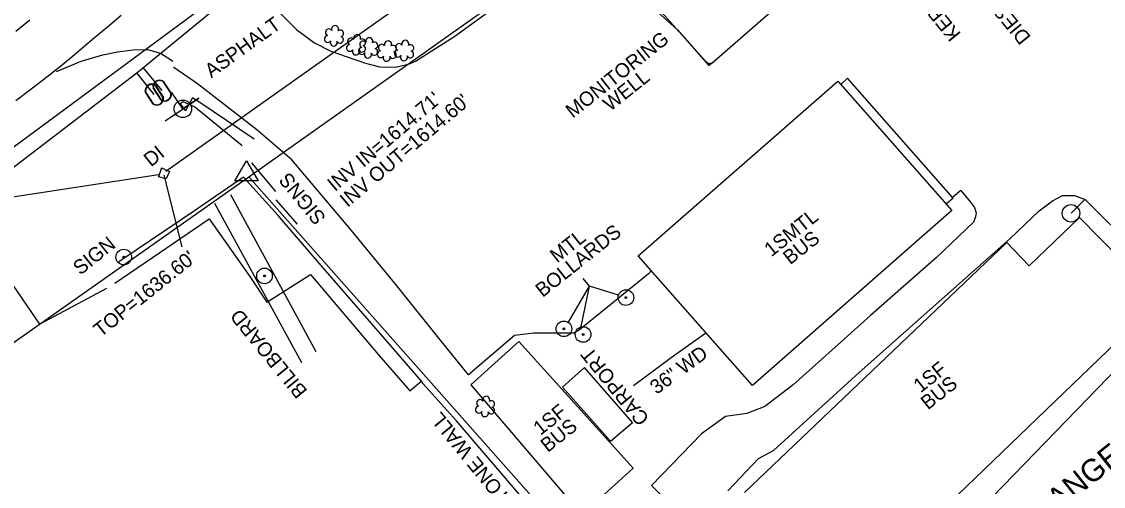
# Model space of a CAD drawing. Extents: x 472260 to 482161, y 489063 to 507124.
# Drawn here: x 473425.8 to 473728.1, y 505863.8 to 505993.7 of the extents above; entities that cross this region are included whole.
import ezdxf

# ---------------------------------------------------------------- set-up
doc = ezdxf.new("R2010")
doc.units = 0
for name, color, linetype in [('Exist Horizontal Alignment Point', 7, 'Continuous'), ('Exist Other Culture AG Tank Leader', 7, 'Continuous'), ('Exist Roads Change in Surface', 7, 'Continuous'), ('Exist Structure Minor Drop Inlet Cogo Elevation', 7, 'Continuous'), ('Exist Structure Minor Drop Inlet Cogo Number', 7, 'Continuous'), ('Exist Structure Minor Pipes CMP 30 Inch Cogo Point CELL', 7, 'Continuous'), ('Exist Structure Minor Pipes CMP 36 Inch Leader', 7, 'Continuous'), ('Exist Structure Minor Pipes CMP 48 Inch', 7, 'Continuous'), ('Exist Structure Minor Pipes CMP 66 Inch Cogo Point CELL', 7, 'Continuous'), ('Exist Utilities Water Meter CELL', 7, 'Continuous'), ('Prop Drainage Structure Box Number Symbol CELL', 7, 'Continuous'), ('Prop Drainage Structure Catch Basin Grate 840 03E CELL', 7, 'Continuous'), ('Prop Drainage Structure Drop Inlet Grate 2 Narrow Slots and Sag Grates 840 24 CELL', 7, 'Continuous'), ('Prop Drainage Structure Drop Inlet Grate 840 16 CELL', 7, 'Continuous'), ('Prop Drainage Structure Outlet Berm Ditch 850 10 CELL', 7, 'Continuous'), ('Prop Drainage Structure Outlet Berm Ditch 850 10 Label', 7, 'Continuous'), ('Prop Drainage Structure Pipe Plug CELL', 7, 'Continuous'), ('Prop Drainage Structure Pipe Plug Label', 7, 'Continuous'), ('Prop Drainage Structure Pipe RCP 15in Class III', 7, 'Continuous'), ('Prop Drainage Structure Pipe RCP 18in Class III Label', 7, 'Continuous'), ('Prop Drainage Structure Pipe RCP 30in Class III', 7, 'Continuous'), ('Prop Drainage Structure Pipe RCP 36in Class III Label', 7, 'Continuous'), ('Prop Drainage Structure Pipe RCP 42in Class III', 7, 'Continuous'), ('Prop Drainage Structure Pipe RCP 54in Class III', 7, 'Continuous'), ('Prop Drainage Structure Pipe RCP 72in Class III', 7, 'Continuous'), ('Prop Drainage Structure Pipe Side Drain 18in', 7, 'Continuous'), ('Prop Drainage Structure Pipe Stub Out CELL', 7, 'Continuous'), ('Prop Drainage Structure Pipe Welded Steel 72in Label', 7, 'Continuous'), ('Prop Drainage Structure Plot Symbol 20 Scale CELL', 7, 'Continuous'), ('Prop Earthen Structure Base Ditch Lateral Detail Label', 7, 'Continuous'), ('Prop Earthen Structure Ditch Flow Line', 7, 'Continuous'), ('Prop Erosion Rip Rap Class I', 7, 'Continuous'), ('Prop Erosion Rip Rap Pad at Outlet CELL', 7, 'Continuous'), ('Prop NEU Channel Block Detail Label', 7, 'Continuous'), ('Prop Roadway Culvert', 7, 'Continuous'), ('Prop SS Fill Line', 7, 'Continuous'), ('Scratch_Level_7', 7, 'Continuous')]:
    doc.layers.add(name, color=color, linetype=linetype)

msp = doc.modelspace()

# ---------------------------------------------------------------- linework, layer by layer
at = {"layer": 'Exist Horizontal Alignment Point'}
msp.add_lwpolyline([(473582.52, 506015.22), (473608.95, 505991.5), (473617.8, 505981.42), (473618.59, 505982.11)], dxfattribs=at)
at = {"layer": 'Exist Other Culture AG Tank Leader'}
msp.add_line((473466.04, 505951.88), (473657.92, 506087.86), dxfattribs=at)
at = {"layer": 'Exist Structure Minor Drop Inlet Cogo Elevation'}
for p, q in [((473489.27, 505950.31), (473671.42, 506079.35)), ((473216.6, 505758.57), (473489.27, 505950.31))]:
    msp.add_line(p, q, dxfattribs=at)
at = {"layer": 'Exist Structure Minor Drop Inlet Cogo Number'}
msp.add_line((473684.1, 505730.39), (473489.27, 505950.31), dxfattribs=at)
at = {"layer": 'Exist Structure Minor Pipes CMP 30 Inch Cogo Point CELL'}
msp.add_line((473488.59, 505951.08), (473488.59, 505951.08), dxfattribs=at)
msp.add_lwpolyline([(473485.34, 505949.19), (473488.59, 505954.82), (473491.84, 505949.19)], close=True, dxfattribs=at)
at = {"layer": 'Exist Structure Minor Pipes CMP 48 Inch'}
msp.add_line((473270.18, 505921.39), (473464.02, 505950.96), dxfattribs=at)
at = {"layer": 'Exist Structure Minor Pipes CMP 66 Inch Cogo Point CELL'}
for p, q in [((473462.86, 505973.31), (473457.97, 505979.43)), ((473465.07, 505974.42), (473459.77, 505980.91))]:
    msp.add_line(p, q, dxfattribs=at)
msp.add_lwpolyline([(473407.46, 505940.83), (473443.71, 505968.49), (473457.97, 505979.43), (473459.52, 505980.7), (473479.2, 505996.79), (473489.63, 506005), (473520.23, 506028.46), (473578.22, 506071.16), (473600.3, 506086.84), (473623.46, 506104.28), (473629.61, 506103.08), (473663.5, 506098.79), (473690.71, 506094.81), (473702.75, 506104.52), (473713.44, 506112.36), (473736.73, 506131.11), (473767.96, 506154.93), (473782.8, 506167.03), (473791.4, 506174.29), (473795.99, 506206.55), (473803.4, 506248.49)], dxfattribs=at)
at = {"layer": 'Exist Utilities Water Meter CELL'}
msp.add_line((473298.92, 505866.47), (473634.21, 506114.54), dxfattribs=at)
at = {"layer": 'Prop Drainage Structure Box Number Symbol CELL'}
msp.add_line((473686.08, 505944.39), (473684.17, 505942.66), dxfattribs=at)
msp.add_lwpolyline([(473686.08, 505944.39), (473656.61, 505977.89), (473654.68, 505976.14)], dxfattribs=at)
at = {"layer": 'Prop Drainage Structure Catch Basin Grate 840 03E CELL'}
for points in [[(473490.75, 505960.89), (473475.61, 505971.12), (473473.52, 505972.4), (473471.55, 505968.73)], [(473487.37, 505958.95), (473474.13, 505969.85), (473470.92, 505971.31), (473470.11, 505970.73), (473471.55, 505968.73)]]:
    msp.add_lwpolyline(points, dxfattribs=at)
at = {"layer": 'Prop Drainage Structure Drop Inlet Grate 2 Narrow Slots and Sag Grates 840 24 CELL'}
msp.add_lwpolyline([(473424.14, 505991.08), (473426.09, 505992.64), (473428.05, 505994.2)], dxfattribs=at)
at = {"layer": 'Prop Drainage Structure Drop Inlet Grate 840 16 CELL'}
msp.add_line((473465.52, 505950.76), (473470.57, 505930.76), dxfattribs=at)
at = {"layer": 'Prop Drainage Structure Pipe Plug CELL'}
for p, q in [((473496.8, 505946.2), (473490.13, 505954.21)), ((473484.15, 505945.43), (473508, 505901.53)), ((473504.07, 505898.29), (473479.79, 505942.88)), ((473502.83, 505937.05), (473496.93, 505943.9))]:
    msp.add_line(p, q, dxfattribs=at)
at = {"layer": 'Prop Drainage Structure Pipe Plug Label'}
msp.add_line((473464.87, 505952.81), (473464.06, 505950.33), dxfattribs=at)
msp.add_lwpolyline([(473464.87, 505952.81), (473467.15, 505951.86), (473466.18, 505949.72), (473464.06, 505950.33)], dxfattribs=at)
at = {"layer": 'Prop Drainage Structure Pipe RCP 15in Class III'}
for centre, radius in [((473454.33, 505927.89), 2.18), ((473454.33, 505927.89), 0.24), ((473493.66, 505922.64), 2.18), ((473493.66, 505922.64), 0.24)]:
    msp.add_circle(centre, radius, dxfattribs=at)
at = {"layer": 'Prop Drainage Structure Pipe RCP 72in Class III'}
msp.add_lwpolyline([(473596.74, 505892.01), (473607.28, 505899.8), (473617.03, 505906.72)], dxfattribs=at)
at = {"layer": 'Prop Drainage Structure Pipe Side Drain 18in'}
msp.add_lwpolyline([(473610.59, 506007.31), (473602.64, 506000.13), (473602.48, 505999.44), (473602.53, 505998.87), (473602.98, 505998.15), (473616.85, 505982.62), (473617.76, 505982.04), (473618.26, 505982.05), (473618.7, 505982.13), (473635.22, 505996.57), (473635.61, 505997.31), (473635.55, 505997.97), (473635.21, 505998.6), (473621.24, 506014.27), (473620.49, 506014.85), (473619.65, 506014.83), (473619.24, 506014.62), (473618.78, 506014.24), (473610.59, 506007.31)], dxfattribs=at)
msp.add_lwpolyline([(473576.89, 505891.5), (473590.34, 505876.41), (473596.47, 505881.61), (473583.09, 505896.99)], close=True, dxfattribs=at)
at = {"layer": 'Prop Drainage Structure Pipe Stub Out CELL'}
msp.add_lwpolyline([(473453.64, 505995.42), (473449.78, 505992.17), (473446.17, 505989.14), (473443.07, 505986.53), (473440.49, 505984.36), (473436.64, 505981.16), (473431.98, 505977.52), (473427.57, 505974.18), (473424.14, 505971.56)], dxfattribs=at)
at = {"layer": 'Prop Drainage Structure Plot Symbol 20 Scale CELL'}
for centre, radius in [((473594.65, 505916.57), 2.18), ((473594.65, 505916.57), 0.24), ((473577.32, 505907.84), 2.18), ((473577.32, 505907.84), 0.24), ((473582.69, 505906.25), 2.18), ((473582.69, 505906.25), 0.24)]:
    msp.add_circle(centre, radius, dxfattribs=at)
at = {"layer": 'Prop Earthen Structure Base Ditch Lateral Detail Label'}
msp.add_line((473470.85, 505969.32), (473470.85, 505969.32), dxfattribs=at)
msp.add_lwpolyline([(473465.94, 505965.97), (473475.33, 505972.33), (473470.86, 505969.3), (473467.67, 505973.96)], dxfattribs=at)
msp.add_circle((473470.84, 505969.32), 2.45, dxfattribs=at)
at = {"layer": 'Prop Earthen Structure Ditch Flow Line'}
for points in [[(473493.13, 506001.43), (473493.26, 506001.2), (473496.33, 505997.78), (473502.67, 505991.42), (473507.66, 505987.79), (473512.21, 505985.44), (473516.74, 505983.83), (473521.86, 505982.08), (473525.83, 505981.06), (473530.24, 505981.01), (473534.22, 505981.89), (473535.87, 505982.61), (473546.81, 505989.6), (473558.42, 505998.01), (473566.41, 506004.61), (473571.04, 506011.27), (473572.95, 506016.44), (473574.02, 506021.38), (473573.68, 506027.3), (473572.12, 506032.3), (473569.74, 506037.25), (473564.61, 506046.56), (473560.16, 506053.55), (473559.67, 506054.15)], [(473435.52, 505979.73), (473442.39, 505982.69), (473448.45, 505984.46), (473452.56, 505985.24), (473456.95, 505985.82), (473460.99, 505985.96), (473464.55, 505984.9), (473467.68, 505982.97), (473468.06, 505982.68)], [(473601.74, 505924.05), (473600.97, 505923.23), (473591.48, 505915.5), (473581.7, 505907.53), (473580.14, 505906.66), (473568.96, 505906.64), (473563.56, 505906.02), (473550.68, 505894.94), (473542.79, 505904.77), (473530.38, 505920.26), (473517.96, 505935.3), (473501.3, 505955.07), (473491.52, 505963.44), (473474.89, 505976.36), (473468.32, 505980.84), (473468.22, 505980.87)], [(473449.49, 505919.11), (473430.84, 505909.1), (473401.15, 505952.49)], [(473688.26, 505946.52), (473690.97, 505943.27), (473692.06, 505941.76), (473692.56, 505940.23), (473692.34, 505939.15), (473691.77, 505937.65), (473681.42, 505927.79), (473662.99, 505911.61), (473641.38, 505892.22), (473633.51, 505886.14), (473628.41, 505884.17), (473622.48, 505883.37), (473615.73, 505878.53), (473601.76, 505864.08), (473608.01, 505857.7)], [(473623.17, 505862.54), (473631.67, 505871.55), (473635.86, 505873.86), (473659.81, 505895.65), (473701.95, 505932.97), (473710.11, 505940.82), (473713.9, 505943.62), (473716.67, 505945.1), (473720.03, 505945.14), (473723.01, 505943.95), (473737.02, 505930.05), (473750.05, 505916.76)], [(473688.26, 505946.52), (473685.94, 505944.55)], [(473451.81, 505920.61), (473462.33, 505927.79), (473478.22, 505938.6), (473489.57, 505922.5), (473494.35, 505915.27), (473506.55, 505923.04), (473525.49, 505900.55), (473534.23, 505890.49), (473536.11, 505892.11), (473537.51, 505893.23)], [(473685.49, 505848.83), (473735.17, 505900.17), (473750.05, 505916.76)]]:
    msp.add_lwpolyline(points, dxfattribs=at)
at = {"layer": 'Prop Erosion Rip Rap Class I'}
for points in [[(473578.57, 505909.71), (473584.52, 505919.73), (473582.69, 505921.88)], [(473582.16, 505908.45), (473584.52, 505919.73), (473582.69, 505921.88)], [(473592.56, 505917.21), (473584.52, 505919.73), (473582.69, 505921.88)]]:
    msp.add_lwpolyline(points, dxfattribs=at)
at = {"layer": 'Prop Erosion Rip Rap Pad at Outlet CELL'}
for p, q in [((473513.14, 505989.55), (473513.14, 505989.55)), ((473519.31, 505987.07), (473519.31, 505987.07)), ((473522.7, 505986.18), (473522.7, 505986.18)), ((473527.93, 505985.3), (473527.93, 505985.3)), ((473532.76, 505985.46), (473532.76, 505985.46)), ((473555.37, 505885.95), (473555.37, 505885.95))]:
    msp.add_line(p, q, dxfattribs=at)
for centre, radius, start, end in [((473511.65, 505990.68), 0.968, 35.8908, 245.4216), ((473513.37, 505991.59), 0.99, 334.8391, 200.4717), ((473514.81, 505990.42), 0.929, 284.4567, 126.0861), ((473511.34, 505988.85), 0.955, 95.1099, 327.9534), ((473513.01, 505987.87), 0.984, 151.2797, 21.387), ((473514.77, 505988.63), 0.937, 204.9913, 73.4601), ((473517.51, 505986.36), 0.955, 95.1099, 327.9534), ((473517.83, 505988.19), 0.968, 35.8908, 245.4216), ((473519.54, 505989.11), 0.99, 334.8391, 200.4717), ((473521.22, 505987.31), 0.968, 35.8908, 245.4216), ((473520.98, 505987.94), 0.929, 284.4567, 126.0861), ((473522.93, 505988.22), 0.99, 334.8391, 200.4717), ((473524.37, 505987.05), 0.929, 284.4567, 126.0861), ((473526.44, 505986.42), 0.968, 35.8908, 245.4216), ((473528.16, 505987.34), 0.99, 334.8391, 200.4717), ((473531.27, 505986.59), 0.968, 35.8908, 245.4216), ((473532.98, 505987.5), 0.99, 334.8391, 200.4717), ((473534.43, 505986.33), 0.929, 284.4567, 126.0861), ((473519.18, 505985.38), 0.984, 151.2797, 21.387), ((473520.9, 505985.48), 0.955, 95.1099, 327.9534), ((473520.95, 505986.14), 0.937, 204.9913, 73.4601), ((473522.57, 505984.5), 0.984, 151.2797, 21.387), ((473524.34, 505985.25), 0.937, 204.9913, 73.4601), ((473526.13, 505984.59), 0.955, 95.1099, 327.9534), ((473529.56, 505984.37), 0.937, 204.9913, 73.4601), ((473529.6, 505986.17), 0.929, 284.4567, 126.0861), ((473530.96, 505984.75), 0.955, 95.1099, 327.9534), ((473532.63, 505983.77), 0.984, 151.2797, 21.387), ((473534.39, 505984.53), 0.937, 204.9913, 73.4601), ((473527.8, 505983.61), 0.984, 151.2797, 21.387), ((473553.89, 505887.08), 0.968, 35.8908, 245.4216), ((473555.6, 505887.99), 0.99, 334.8391, 200.4717), ((473557.04, 505886.82), 0.929, 284.4567, 126.0861), ((473553.57, 505885.25), 0.955, 95.1099, 327.9534), ((473555.24, 505884.27), 0.984, 151.2797, 21.387), ((473557.01, 505885.02), 0.937, 204.9913, 73.4601)]:
    msp.add_arc(centre, radius, start, end, dxfattribs=at)
at = {"layer": 'Prop NEU Channel Block Detail Label'}
for q in [(473723.03, 505944.09), (473719.04, 505940.13)]:
    msp.add_line((473719.04, 505940.13), q, dxfattribs=at)
msp.add_circle((473719.04, 505940.13), 2.45, dxfattribs=at)
at = {"layer": 'Prop Roadway Culvert'}
for p, q in [((473462.86, 505973.31), (473462.86, 505973.31)), ((473465.07, 505974.42), (473465.07, 505974.42))]:
    msp.add_line(p, q, dxfattribs=at)
for points in [[(473464.78, 505971.79), (473462.52, 505975.2)], [(473464.9, 505971.86), (473462.63, 505975.28)], [(473463.08, 505975.87), (473465.28, 505972.43)], [(473463.2, 505975.94), (473465.39, 505972.51)], [(473465.25, 505976.98), (473467.5, 505973.59)], [(473465.36, 505977.06), (473467.61, 505973.66)], [(473462.53, 505970.67), (473460.32, 505974.13)], [(473462.64, 505970.75), (473460.44, 505974.2)]]:
    msp.add_lwpolyline(points, dxfattribs=at)
for centre, radius, start, end in [((473462.15, 505974.41), 1.86, 55.7823, 188.5836), ((473462.16, 505974.4), 1.73, 57.9052, 186.3866), ((473464.34, 505975.51), 1.86, 56.7324, 189.5337), ((473464.35, 505975.5), 1.73, 58.8553, 187.3367), ((473463.56, 505972.22), 1.86, 236.2525, 8.9126), ((473463.57, 505972.21), 1.73, 237.7314, 7.4771), ((473465.79, 505973.35), 1.86, 237.2027, 9.8627), ((473465.79, 505973.34), 1.73, 238.6815, 8.4272)]:
    msp.add_arc(centre, radius, start, end, dxfattribs=at)
at = {"layer": 'Prop SS Fill Line'}
for points in [[(473598.08, 505928.2), (473653.83, 505977.11), (473685.72, 505940.91), (473630, 505892.02)], [(473551.29, 505892.23), (473582.32, 505855.89), (473596.64, 505868.91), (473564.73, 505904.26)]]:
    msp.add_lwpolyline(points, close=True, dxfattribs=at)
for points in [[(473582.4, 505841.46), (473578.47, 505845.63), (473564.31, 505862.18), (473547.22, 505882.24), (473537.98, 505892.47), (473537.51, 505893.23), (473526.04, 505906.41), (473510.01, 505924.93), (473497.49, 505939.56), (473487.82, 505950.24), (473474.08, 505940.86), (473453.81, 505927.17), (473452.92, 505926.52)], [(473627.83, 505862.1), (473701.07, 505931.97), (473707.34, 505925.41), (473721.4, 505938.92), (473744, 505915.92), (473680.09, 505854.33)]]:
    msp.add_lwpolyline(points, dxfattribs=at)

# ---------------------------------------------------------------- texts
at = {"layer": 'Exist Roads Change in Surface'}
msp.add_text('ASPHALT', height=4, rotation=35.8453, dxfattribs=at).set_placement((473478.8, 505977.81))
at = {"layer": 'Exist Structure Minor Pipes CMP 36 Inch Leader'}
msp.add_text("TOP=1636.60'", height=4, rotation=38.7, dxfattribs=at).set_placement((473447.89, 505905.34))
at = {"layer": 'Prop Drainage Structure Outlet Berm Ditch 850 10 CELL'}
for s, rotation, p in [('1SMTL', 38.4488, (473635.3, 505927.82)), ('BUS', 38.4488, (473640.56, 505925.6)), ('1SF', 38.4488, (473677, 505889.78)), ('BUS', 38.4488, (473679.05, 505885.02)), ('12" STONE WALL', 129.2456, (473570.61, 505851)), ('1SF', 38.4488, (473570.76, 505877.89)), ('BUS', 38.4488, (473572.81, 505873.12))]:
    msp.add_text(s, height=4, rotation=rotation, dxfattribs=at).set_placement(p)
at = {"layer": 'Prop Drainage Structure Outlet Berm Ditch 850 10 Label'}
msp.add_text('36" WD', height=4, rotation=36.4648, dxfattribs=at).set_placement((473603.24, 505889.36))
at = {"layer": 'Prop Drainage Structure Pipe RCP 18in Class III Label'}
msp.add_text('CARPORT', height=4, rotation=129.2456, dxfattribs=at).set_placement((473601.4, 505882.85))
at = {"layer": 'Prop Drainage Structure Pipe RCP 30in Class III'}
for s, rotation, p in [('DIESEL FUEL PUMP', 129.2456, (473708.01, 505989.39)), ('KEROSENE PUMP', 129.2456, (473688.45, 505990.3)), ('BOLLARDS', 38.4488, (473571.37, 505916.47)), ('MTL', 38.4488, (473575.43, 505926.09))]:
    msp.add_text(s, height=4, rotation=rotation, dxfattribs=at).set_placement(p)
at = {"layer": 'Prop Drainage Structure Pipe RCP 36in Class III Label'}
msp.add_text('DI', height=4, rotation=38.7, dxfattribs=at).set_placement((473461.91, 505952.94))
at = {"layer": 'Prop Drainage Structure Pipe RCP 42in Class III'}
for s, rotation, p in [('SIGNS', 129.2456, (473511.02, 505938.98)), ('SIGN', 38.7, (473442.17, 505922.67)), ('BILLBOARD', 129.2456, (473505.83, 505890.5))]:
    msp.add_text(s, height=4, rotation=rotation, dxfattribs=at).set_placement(p)
at = {"layer": 'Prop Drainage Structure Pipe RCP 54in Class III'}
for s, p in [('MONITORING', (473579.81, 505966.56)), ('WELL', (473590.25, 505968.46))]:
    msp.add_text(s, height=4, rotation=38.4488, dxfattribs=at).set_placement(p)
at = {"layer": 'Prop Drainage Structure Pipe Welded Steel 72in Label'}
for s, p in [("INV IN=1614.71'", (473513.34, 505946.04)), ("INV OUT=1614.60'", (473516.84, 505941.62))]:
    msp.add_text(s, height=4, rotation=40.2119, dxfattribs=at).set_placement(p)
at = {"layer": 'Scratch_Level_7'}
msp.add_text('RANGER MARKET LLC', height=6.25, rotation=38.6712, dxfattribs=at).set_placement((473710.74, 505852.87))

doc.saveas('drawing.dxf')
